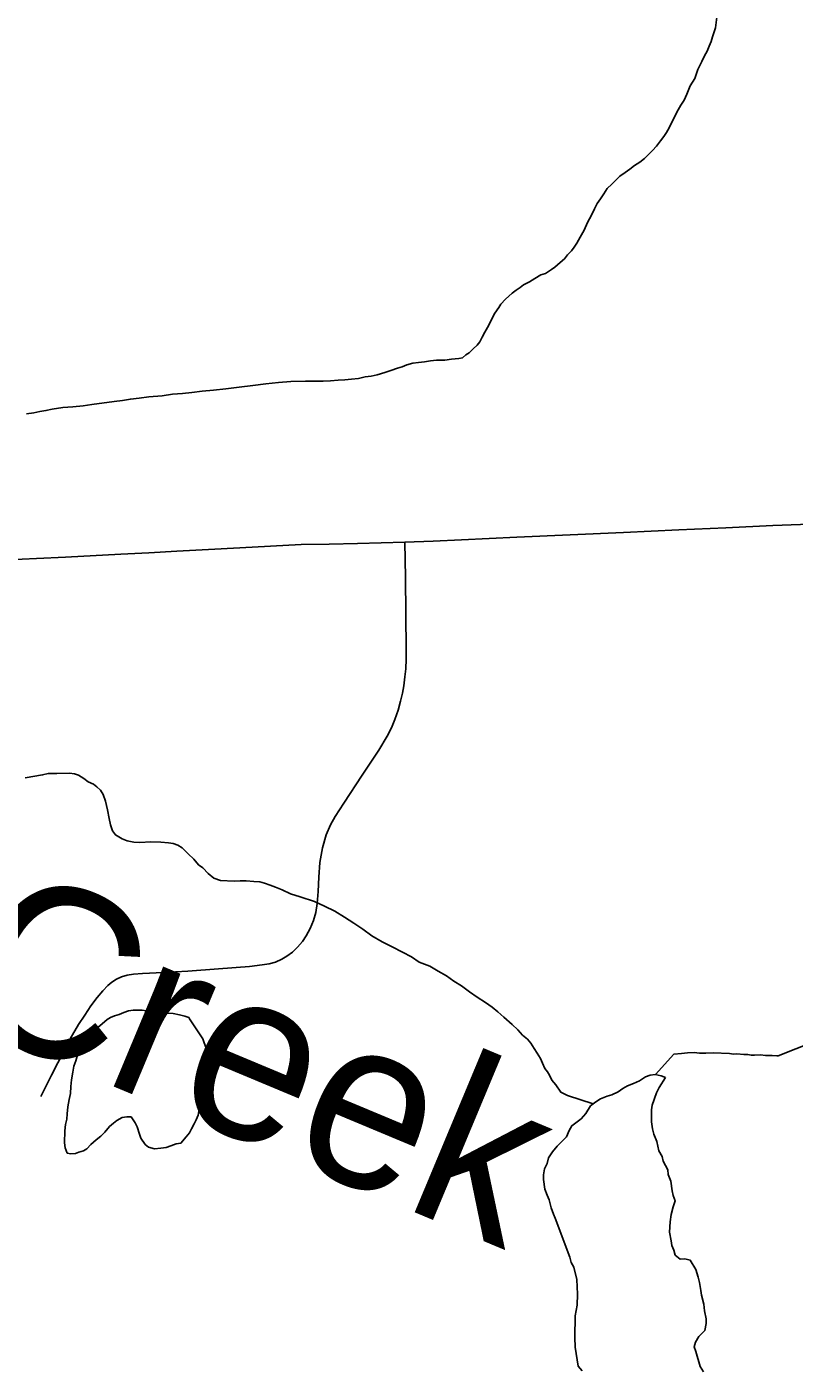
# Model space of a CAD drawing. Extents: x 103424 to 290657, y 38711 to 110967.
# Drawn here: x 123820 to 126106, y 49155 to 53149 of the extents above; entities that cross this region are included whole.
import ezdxf

# ---------------------------------------------------------------- set-up
doc = ezdxf.new("R2010")
doc.units = 0
for name, color, linetype in [('GM_X_Minor_Lake', 7, 'Continuous'), ('GM_X_Minor_River', 7, 'Continuous'), ('GM_X_Minor_River_Text', 7, 'Continuous'), ('GM_X_Township_Road', 7, 'Continuous')]:
    doc.layers.add(name, color=color, linetype=linetype)

msp = doc.modelspace()

# ---------------------------------------------------------------- linework, layer by layer
at = {"layer": 'GM_X_Minor_Lake'}
for points in [[(124304.8, 50195.2), (124302.8, 50199.2), (124290.6, 50203), (124274.4, 50206.8), (124256.1, 50210.6), (124240, 50212.3), (124221.7, 50216.1), (124199.5, 50217.7), (124187.4, 50219.5), (124175.3, 50219.3), (124163.1, 50221.1), (124149, 50220.9), (124136.9, 50220.7), (124122.8, 50218.5), (124108.8, 50214.2), (124094.8, 50207.9), (124080.7, 50203.6), (124068.7, 50199.4), (124058.7, 50193.2), (124036.8, 50174.6), (124026.8, 50166.4), (124011, 50148), (124001.1, 50137.7), (123993.2, 50125.4), (123985.4, 50113.2), (123977.5, 50103), (123971.6, 50090.7), (123965.9, 50070.4), (123960.1, 50054.2), (123956.4, 50035.9), (123952.7, 50013.7), (123951.1, 49993.4), (123949.4, 49973.2), (123945.7, 49955), (123942, 49932.7), (123940.3, 49912.5), (123938.6, 49896.3), (123934.8, 49880.1), (123933.1, 49861.8), (123931.7, 49825.5), (123933.9, 49811.4), (123940.3, 49795.3), (123950.4, 49793.5), (123964.5, 49793.7), (123974.5, 49797.9)], [(124304.8, 50195.2), (124302.8, 50199.2), (124290.6, 50203), (124274.4, 50206.8), (124256.1, 50210.6), (124240, 50212.3), (124221.7, 50216.1), (124199.5, 50217.7), (124187.4, 50219.5), (124175.3, 50219.3), (124163.1, 50221.1), (124149, 50220.9), (124136.9, 50220.7), (124122.8, 50218.5), (124108.8, 50214.2), (124094.8, 50207.9), (124080.7, 50203.6), (124068.7, 50199.4), (124058.7, 50193.2), (124036.8, 50174.6), (124026.8, 50166.4), (124011, 50148), (124001.1, 50137.7), (123993.2, 50125.4), (123985.4, 50113.2), (123977.5, 50103), (123971.6, 50090.7), (123965.9, 50070.4), (123960.1, 50054.2), (123956.4, 50035.9), (123952.7, 50013.7), (123951.1, 49993.4), (123949.4, 49973.2), (123945.7, 49955), (123942, 49932.7), (123940.3, 49912.5), (123938.6, 49896.3), (123934.8, 49880.1), (123933.1, 49861.8), (123931.7, 49825.5), (123933.9, 49811.4), (123940.3, 49795.3), (123950.4, 49793.5), (123964.5, 49793.7), (123974.5, 49797.9), (123988.6, 49802.2), (123998.6, 49808.4), (124010.5, 49820.7), (124026.4, 49835.1), (124040.3, 49845.4), (124052.2, 49857.7), (124066.1, 49874.1), (124078, 49884.4), (124088, 49892.7), (124104, 49901), (124118, 49903.3), (124130.2, 49903.5), (124142.6, 49885.5), (124148.8, 49873.5), (124155.2, 49851.4), (124159.5, 49839.3), (124171.9, 49821.3), (124182.1, 49813.4), (124200.4, 49807.6), (124218.5, 49810), (124234.6, 49812.2), (124248.7, 49816.5), (124264.7, 49822.8), (124278.8, 49825.1), (124294.6, 49843.5), (124304.5, 49855.8), (124310.4, 49868), (124318.2, 49882.3), (124324, 49894.5), (124329.8, 49908.7), (124333.6, 49925), (124339.3, 49943.3), (124343, 49963.5), (124346.7, 49985.8), (124350.4, 50006.1), (124352.1, 50026.3), (124355.8, 50042.5), (124355.7, 50052.6), (124357.5, 50066.8), (124357.1, 50084.9), (124354.9, 50099), (124352.7, 50111.1), (124348.4, 50123.2), (124344.2, 50135.2), (124304.8, 50195.2)], [(123974.5, 49797.9), (123988.6, 49802.2), (123998.6, 49808.4), (124010.5, 49820.7), (124026.4, 49835.1), (124040.3, 49845.4), (124052.2, 49857.7), (124066.1, 49874.1), (124078, 49884.4), (124088, 49892.7), (124104, 49901), (124118, 49903.3), (124130.2, 49903.5), (124142.6, 49885.5), (124148.8, 49873.5), (124155.2, 49851.4), (124159.5, 49839.3), (124171.9, 49821.3), (124182.1, 49813.4), (124200.4, 49807.6), (124218.5, 49810), (124234.6, 49812.2), (124248.7, 49816.5), (124264.7, 49822.8), (124278.8, 49825.1), (124294.6, 49843.5), (124304.5, 49855.8), (124310.4, 49868), (124318.2, 49882.3), (124324, 49894.5), (124329.8, 49908.7), (124333.6, 49925), (124339.3, 49943.3), (124343, 49963.5), (124346.7, 49985.8), (124350.4, 50006.1), (124352.1, 50026.3), (124355.8, 50042.5), (124355.7, 50052.6), (124357.5, 50066.8), (124357.1, 50084.9), (124354.9, 50099), (124352.7, 50111.1), (124348.4, 50123.2), (124344.2, 50135.2), (124304.8, 50195.2)], [(125722.7, 50020), (125709.3, 50025.5), (125691.1, 50029.3), (125677, 50027), (125662.9, 50022.8), (125645, 50010.5), (125626.9, 50002.2), (125608.8, 49995.9), (125594.8, 49987.6), (125580.9, 49977.4), (125562.8, 49969), (125548.8, 49964.8), (125528.7, 49956.5), (125514.7, 49948.2), (125498.7, 49935.9), (125484.9, 49913.5), (125471.1, 49897.2), (125443.1, 49876.7), (125435.2, 49862.5), (125427.5, 49844.2), (125399.6, 49815.6), (125385.7, 49799.3), (125373.9, 49781), (125370.1, 49764.8), (125362.3, 49748.6), (125358.5, 49730.4), (125358.7, 49716.3), (125363.2, 49688.1), (125369.5, 49670.1), (125375.8, 49656), (125382.2, 49631.9), (125388.5, 49613.9), (125393.2, 49601.7)], [(125835.6, 49144.2), (125825.2, 49160.2), (125812.5, 49204.4), (125808.2, 49218.4), (125812, 49232.6), (125821.9, 49248.9), (125839.8, 49267.2), (125843.5, 49287.4), (125843.3, 49301.6), (125838.9, 49325.7), (125836.6, 49345.8), (125830.1, 49371.9), (125827.9, 49386), (125823.5, 49410.2), (125819.2, 49426.2), (125812.8, 49448.3), (125796.3, 49476.3), (125780.1, 49480.1), (125765.9, 49479.9), (125751.6, 49491.8), (125747.4, 49505.9), (125741.1, 49519.9), (125738.9, 49534), (125734.5, 49560.1), (125736, 49590.4), (125739.7, 49612.6), (125745.4, 49634.9), (125751.2, 49653.1), (125744.9, 49669.1), (125742.7, 49683.2), (125738.2, 49711.4), (125729.9, 49731.4), (125729.6, 49745.5), (125715.1, 49771.5), (125712.9, 49785.6), (125702.6, 49801.6), (125696.1, 49829.7), (125687.7, 49851.8), (125683.4, 49867.9), (125681.1, 49888), (125680.5, 49924.3), (125682.4, 49938.4), (125695.9, 49974.9), (125703.8, 49991.1), (125722.7, 50020)], [(125393.2, 49601.7), (125436.9, 49485.5), (125441.2, 49469.4), (125449.4, 49455.4), (125458.1, 49419.3), (125460.7, 49375), (125459.2, 49342.7), (125453.6, 49310.3), (125452.6, 49245.8), (125453, 49217.6)], [(125453, 49217.6), (125461.9, 49161.3), (125474.3, 49147.3)]]:
    msp.add_lwpolyline(points, dxfattribs=at)
at = {"layer": 'GM_X_Minor_River'}
for points in [[(125184.5, 52239.8), (125192.3, 52254), (125213.8, 52296.8), (125225.6, 52313.2), (125231.5, 52323.4), (125245.4, 52337.7), (125265.3, 52356.3), (125277.2, 52364.5), (125289.2, 52372.8), (125299.2, 52381.1), (125317.2, 52389.4), (125333.2, 52399.8), (125351.1, 52410.2), (125365.2, 52414.5), (125383.1, 52426.9), (125393.1, 52433.1), (125409, 52447.5), (125421, 52457.8), (125430.8, 52470.1), (125442.8, 52482.4), (125450.6, 52492.6), (125458.5, 52504.9), (125468.3, 52523.2), (125480.1, 52543.6), (125489.8, 52566), (125501.5, 52588.4), (125511.3, 52606.7), (125519.1, 52623), (125528.9, 52637.3), (125538.8, 52651.6), (125548.6, 52668), (125562.5, 52680.3), (125574.4, 52692.6), (125586.3, 52704.9), (125602.3, 52715.3), (125616.2, 52725.6), (125630.2, 52736), (125646.2, 52746.3), (125660.1, 52756.6), (125672, 52769), (125683.9, 52781.3), (125695.8, 52793.6), (125707.6, 52810), (125717.5, 52822.2), (125725.4, 52834.5), (125733.2, 52848.8), (125739.1, 52861), (125760.6, 52901.7), (125768.4, 52916), (125778.3, 52930.3), (125786, 52948.6), (125795.7, 52973), (125809.5, 52995.4), (125819.1, 53021.9), (125830.8, 53046.3), (125838.6, 53062.6), (125846.4, 53076.9), (125852.2, 53091.1), (125858.1, 53105.3), (125861.9, 53119.5), (125867.7, 53133.8), (125871.5, 53146), (125875, 53178.3)], [(123818.4, 51997.2), (123840.6, 51999.6), (123858.7, 52003.9), (123876.8, 52006.2), (123894.9, 52010.6), (123927.1, 52015.1), (123957.3, 52017.7), (123987.5, 52020.2), (124013.7, 52024.6), (124080.1, 52033.8), (124104.3, 52036.2), (124128.4, 52040.7), (124154.6, 52043.1), (124182.8, 52047.6), (124223.1, 52050.3), (124253.3, 52054.8), (124283.5, 52057.3), (124311.8, 52059.8), (124341.9, 52064.4), (124376.2, 52066.9), (124412.5, 52071.6), (124452.7, 52076.3), (124493, 52081), (124531.3, 52085.7), (124569.5, 52090.3), (124605.8, 52092.9), (124650.2, 52093.7), (124678.4, 52094.1), (124702.6, 52094.5), (124724.8, 52094.9), (124747, 52097.3), (124767.2, 52097.6), (124787.3, 52100), (124807.5, 52102.3), (124827.6, 52106.7), (124845.7, 52109), (124863.8, 52113.3), (124885.9, 52119.7), (124903.9, 52126.1), (124924, 52132.5), (124938, 52136.8), (124952.1, 52143), (124970.1, 52147.4), (124986.2, 52149.7), (125004.4, 52152), (125022.5, 52154.3), (125040.6, 52156.6), (125064.8, 52157), (125085, 52159.4), (125107.1, 52161.7), (125117.2, 52163.9), (125127.1, 52172.2), (125137.1, 52178.4), (125149, 52190.7), (125160.9, 52201), (125168.8, 52211.2), (125176.7, 52225.5), (125184.5, 52239.8)], [(123814.5, 50912.3), (123866.8, 50921.3), (123882.9, 50925.6), (123909.1, 50926), (123947.4, 50926.6), (123961.6, 50924.9), (123973.8, 50921), (123990.1, 50911.2), (124002.4, 50901.3), (124018.6, 50893.5), (124028.8, 50885.6), (124039.1, 50875.6), (124047.4, 50863.6), (124053.8, 50843.6), (124060.3, 50817.4), (124064.7, 50791.2), (124069.1, 50773.1), (124075.4, 50755), (124083.7, 50743), (124104.1, 50731.3), (124118.3, 50725.4), (124138.6, 50721.7), (124156.7, 50720), (124189, 50722.5), (124219.3, 50721), (124241.5, 50719.4), (124255.7, 50717.6), (124269.9, 50711.8), (124282.1, 50703.9), (124300.6, 50686), (124317, 50670.1), (124331.4, 50654.2), (124343.7, 50644.3), (124360.1, 50628.4), (124376.5, 50614.5), (124396.8, 50606.8), (124437.2, 50605.4), (124455.3, 50605.7), (124473.5, 50606), (124495.7, 50604.3), (124513.9, 50602.6), (124528.1, 50598.8), (124544.3, 50593), (124560.6, 50587.2), (124580.9, 50579.5), (124605.3, 50567.8), (124633.7, 50558.1), (124676.3, 50544.7), (124706.8, 50531.1), (124737.3, 50515.4), (124765.9, 50497.7), (124794.4, 50480), (124821, 50462.2), (124847.5, 50442.5), (124878.1, 50424.8), (124908.6, 50409.1), (124939.1, 50393.5), (124965.6, 50379.7), (124988.1, 50364), (125020.6, 50352.4), (125045, 50336.6), (125069.5, 50322.9), (125091.9, 50307.1), (125114.4, 50293.3), (125138.9, 50275.5), (125161.4, 50259.7), (125185.8, 50244), (125206.3, 50230.2), (125222.6, 50216.3), (125241.1, 50200.4), (125265.6, 50178.6), (125282.1, 50162.7), (125296.4, 50146.8), (125310.8, 50134.9), (125321.1, 50123), (125331.4, 50107), (125339.7, 50093), (125350.1, 50077), (125356.4, 50062.9), (125362.7, 50046.9), (125370.9, 50036.9), (125377.2, 50026.9), (125383.5, 50012.9), (125395.8, 49999), (125410.3, 49977), (125430.6, 49967.2), (125507, 49942.3)], [(126058.3, 50084.6), (126310.8, 50185.6)], [(125692.8, 50028.9), (125747.4, 50089.6), (125769.6, 50091.9), (125787.7, 50094.2), (125807.9, 50094.6), (125824, 50092.8), (125842.2, 50093.1), (125864.4, 50093.5), (125912.8, 50092.3), (125925, 50090.4), (125935.1, 50090.6), (125955.3, 50088.9), (125967.4, 50089.1), (125977.5, 50087.3), (125987.6, 50087.4), (126005.7, 50087.7), (126019.9, 50085.9), (126030, 50086.1), (126040.1, 50086.3), (126054.2, 50084.5), (126058.3, 50084.6)]]:
    msp.add_lwpolyline(points, dxfattribs=at)
at = {"layer": 'GM_X_Township_Road'}
for points in [[(123763.4, 51562.2), (123849.1, 51566), (123934.8, 51569.8), (124099.6, 51578.7), (124183.2, 51583.1), (124266.8, 51587.6), (124360.5, 51592.7), (124454.2, 51597.7), (124545.6, 51602.6), (124637, 51607.3), (124720.9, 51609.1), (124804.8, 51610.8), (124946.2, 51614.4), (125030.5, 51617.9), (125114.8, 51621.3), (125279.7, 51629), (125438.4, 51636.4), (125597.1, 51643.7), (125762, 51651.2), (125902.1, 51657.6), (126042.1, 51664), (126206.9, 51670.4)], [(123861.3, 49963.6), (123893.6, 50027.5), (123949.3, 50135.2), (123973.4, 50178.3), (123992.2, 50206.4), (124010.8, 50233.4), (124029.7, 50259.1), (124046.4, 50279), (124061.1, 50294.2), (124073, 50304.7), (124087.2, 50313.2), (124101.5, 50320.4), (124118.6, 50325.1), (124137.6, 50328), (124164.2, 50329.9), (124225.9, 50333.2), (124299.5, 50337.1), (124391.2, 50344.1), (124482.9, 50351.2), (124520.4, 50355.5), (124541.8, 50358.8), (124560.8, 50364.1), (124579.3, 50372.6), (124594.5, 50381.6), (124611.1, 50394), (124626.3, 50408.2), (124641, 50425.3), (124652.4, 50442.4), (124664.1, 50464.3), (124673.7, 50487.7), (124680.5, 50512), (124684.5, 50538.6), (124687.8, 50574.7), (124689.7, 50617.4), (124693, 50660.7), (124700.7, 50703.9), (124711.6, 50742.9), (124724.9, 50773.3), (124738.2, 50797.5), (124764.3, 50837.4), (124818.9, 50920.5), (124868.3, 50995.5), (124893.5, 51037.3), (124905.8, 51061.6), (124916.3, 51086.7), (124925.8, 51113.8), (124933.4, 51140.9), (124938.6, 51165.2), (124942.6, 51187), (124946.2, 51213.6), (124948.6, 51237.8), (124949.6, 51265.8), (124950.1, 51292.9), (124948.9, 51401.2), (124947.6, 51509.5), (124946.2, 51614.4)]]:
    msp.add_lwpolyline(points, dxfattribs=at)

# ---------------------------------------------------------------- texts
at = {"layer": 'GM_X_Minor_River_Text'}
msp.add_text('Creek', height=503.43, rotation=337.3282, dxfattribs=at).set_placement((123586.9, 50198.9))

doc.saveas('drawing.dxf')
